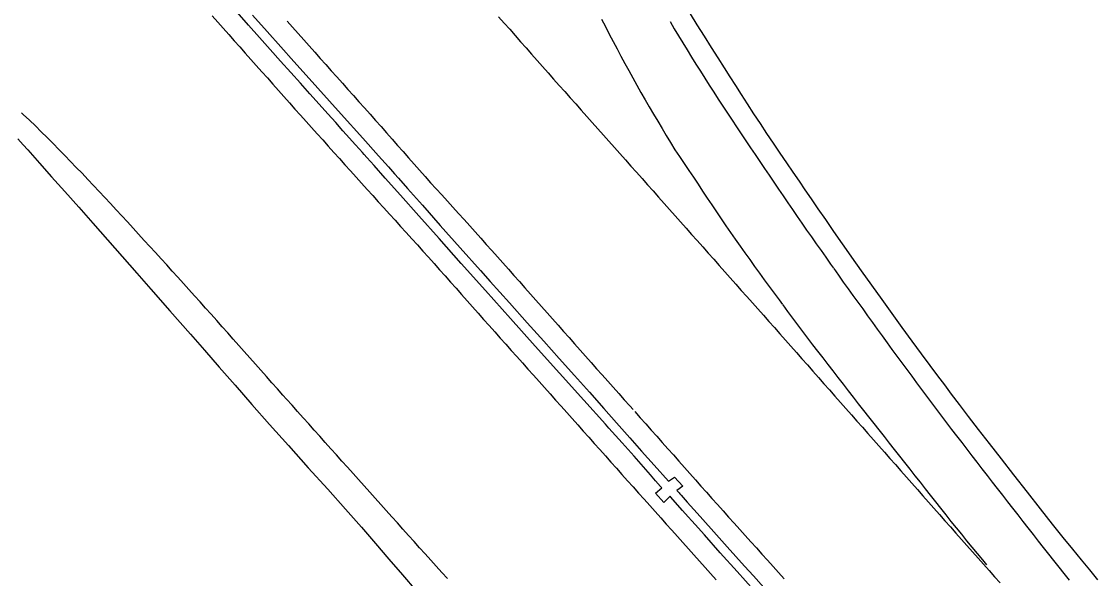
# Model space of a CAD drawing. Extents: x 1948091 to 1975253, y 787267 to 823306.
# Drawn here: x 1967189.4 to 1967513, y 800657.3 to 800824.7 of the extents above; entities that cross this region are included whole.
import ezdxf

# ---------------------------------------------------------------- set-up
doc = ezdxf.new("R2010")
doc.units = 0
doc.layers.add('RD_EX_Pavement_Markings', color=7, linetype='Continuous')
doc.layers.add('RD_EX_Road', color=7, linetype='Continuous')

msp = doc.modelspace()

# ---------------------------------------------------------------- linework, layer by layer
at = {"layer": 'RD_EX_Pavement_Markings'}
for points in [[(1967246.74, 800826.4), (1967248.4, 800824.53), (1967250.06, 800822.66), (1967251.71, 800820.79), (1967253.37, 800818.92), (1967255.03, 800817.05), (1967256.69, 800815.19), (1967258.35, 800813.32), (1967260.02, 800811.45), (1967261.68, 800809.59), (1967263.34, 800807.72), (1967265, 800805.85), (1967266.66, 800803.99), (1967268.32, 800802.12), (1967269.99, 800800.25), (1967271.65, 800798.39), (1967273.31, 800796.52), (1967274.97, 800794.65), (1967276.64, 800792.79), (1967278.31, 800790.93), (1967279.98, 800789.08), (1967281.65, 800787.22), (1967283.32, 800785.36), (1967285, 800783.5), (1967286.67, 800781.64), (1967288.34, 800779.78), (1967290.01, 800777.93), (1967291.68, 800776.07), (1967293.35, 800774.21), (1967295.02, 800772.35), (1967296.69, 800770.49), (1967298.37, 800768.64), (1967300.05, 800766.79), (1967301.73, 800764.94), (1967303.41, 800763.09), (1967305.09, 800761.24), (1967306.76, 800759.39), (1967308.44, 800757.54), (1967310.12, 800755.69), (1967311.8, 800753.83), (1967313.47, 800751.97), (1967315.13, 800750.1), (1967316.78, 800748.23), (1967318.44, 800746.36), (1967320.1, 800744.49), (1967321.76, 800742.62), (1967323.41, 800740.75), (1967325.07, 800738.88), (1967326.73, 800737.01), (1967328.38, 800735.14), (1967330.04, 800733.27), (1967331.71, 800731.41), (1967333.37, 800729.54), (1967335.04, 800727.68), (1967336.7, 800725.82), (1967338.37, 800723.96), (1967340.03, 800722.09), (1967341.7, 800720.23), (1967343.36, 800718.37), (1967345.03, 800716.5), (1967346.69, 800714.64), (1967348.36, 800712.78), (1967350.02, 800710.91), (1967351.68, 800709.05), (1967353.35, 800707.19), (1967355.01, 800705.32), (1967356.68, 800703.46), (1967358.34, 800701.59), (1967360, 800699.73), (1967361.66, 800697.86), (1967363.33, 800696), (1967364.99, 800694.13), (1967366.65, 800692.27), (1967368.31, 800690.4), (1967369.98, 800688.54), (1967371.64, 800686.67), (1967373.31, 800684.81), (1967374.97, 800682.95), (1967376.64, 800681.09), (1967378.31, 800679.23), (1967379.97, 800677.37), (1967381.64, 800675.51), (1967383.31, 800673.64), (1967384.98, 800671.78), (1967386.64, 800669.92), (1967388.31, 800668.06), (1967389.98, 800666.2), (1967391.63, 800664.33), (1967393.29, 800662.46), (1967394.95, 800660.59), (1967396.61, 800658.72), (1967398.26, 800656.85)], [(1967269.27, 800824.81), (1967270.93, 800822.95), (1967272.59, 800821.08), (1967274.26, 800819.22), (1967275.92, 800817.35), (1967277.58, 800815.49), (1967279.25, 800813.62), (1967280.91, 800811.76), (1967282.57, 800809.89), (1967284.24, 800808.02), (1967285.9, 800806.16), (1967287.56, 800804.29), (1967289.23, 800802.43), (1967290.89, 800800.56), (1967292.55, 800798.7), (1967294.22, 800796.83), (1967295.87, 800794.96), (1967297.53, 800793.09), (1967299.18, 800791.21), (1967300.83, 800789.34), (1967302.49, 800787.46), (1967304.14, 800785.59), (1967305.79, 800783.72), (1967307.44, 800781.84), (1967309.1, 800779.97), (1967310.75, 800778.1), (1967312.43, 800776.25), (1967314.11, 800774.4), (1967315.79, 800772.55), (1967317.47, 800770.7), (1967319.15, 800768.85), (1967320.83, 800767), (1967322.51, 800765.15), (1967324.19, 800763.3), (1967325.87, 800761.45), (1967327.53, 800759.58), (1967329.19, 800757.71), (1967330.85, 800755.84), (1967332.51, 800753.97), (1967334.17, 800752.11), (1967335.83, 800750.24), (1967337.48, 800748.37), (1967339.14, 800746.5), (1967340.8, 800744.63), (1967342.46, 800742.76), (1967344.12, 800740.89), (1967345.78, 800739.02), (1967347.44, 800737.16), (1967349.1, 800735.29), (1967350.76, 800733.42), (1967352.41, 800731.55), (1967354.07, 800729.68), (1967355.73, 800727.81), (1967357.39, 800725.95), (1967359.05, 800724.08), (1967360.71, 800722.21), (1967362.37, 800720.34), (1967364.03, 800718.48), (1967365.69, 800716.61), (1967367.35, 800714.74), (1967369.01, 800712.87), (1967370.67, 800711.01), (1967372.33, 800709.14), (1967373.32, 800708.02)], [(1967332.88, 800826.1), (1967334.55, 800824.24), (1967336.21, 800822.37), (1967337.86, 800820.49), (1967339.51, 800818.62), (1967341.17, 800816.75), (1967342.82, 800814.87), (1967344.47, 800813), (1967346.13, 800811.13), (1967347.78, 800809.26), (1967349.43, 800807.38), (1967351.09, 800805.51), (1967352.75, 800803.64), (1967354.41, 800801.77), (1967356.07, 800799.91), (1967357.73, 800798.04), (1967359.39, 800796.18), (1967361.06, 800794.31), (1967362.72, 800792.44), (1967364.38, 800790.58), (1967366.04, 800788.71), (1967367.7, 800786.85), (1967369.37, 800784.98), (1967371.03, 800783.12), (1967372.69, 800781.25), (1967374.35, 800779.38), (1967376.01, 800777.52), (1967377.67, 800775.65), (1967379.33, 800773.78), (1967380.99, 800771.91), (1967382.65, 800770.04), (1967384.31, 800768.18), (1967385.97, 800766.31), (1967387.63, 800764.44), (1967389.28, 800762.57), (1967390.94, 800760.7), (1967392.6, 800758.83), (1967394.26, 800756.96), (1967395.92, 800755.1), (1967397.58, 800753.23), (1967399.24, 800751.36), (1967400.9, 800749.49), (1967402.56, 800747.62), (1967404.22, 800745.75), (1967405.87, 800743.88), (1967407.53, 800742.01), (1967409.19, 800740.15), (1967410.85, 800738.28), (1967412.51, 800736.41), (1967414.16, 800734.54), (1967415.82, 800732.67), (1967417.48, 800730.8), (1967419.14, 800728.93), (1967420.8, 800727.06), (1967422.46, 800725.19), (1967424.11, 800723.32), (1967425.77, 800721.45), (1967427.42, 800719.58), (1967429.07, 800717.71), (1967430.73, 800715.83), (1967432.38, 800713.96), (1967434.04, 800712.09), (1967435.69, 800710.22), (1967437.35, 800708.34), (1967439, 800706.47), (1967440.65, 800704.6), (1967442.31, 800702.73), (1967443.96, 800700.85), (1967445.62, 800698.98), (1967447.27, 800697.11), (1967448.92, 800695.24), (1967450.58, 800693.37), (1967452.23, 800691.49), (1967453.89, 800689.62), (1967455.54, 800687.75), (1967457.2, 800685.88), (1967458.85, 800684), (1967460.5, 800682.13), (1967462.16, 800680.26), (1967463.81, 800678.39), (1967465.47, 800676.52), (1967467.12, 800674.64), (1967468.78, 800672.77), (1967470.43, 800670.9), (1967472.08, 800669.03), (1967473.74, 800667.15), (1967475.39, 800665.28), (1967477.05, 800663.41), (1967478.71, 800661.54), (1967480.36, 800659.67), (1967482.02, 800657.8), (1967483.68, 800655.93)], [(1967363.86, 800825.38), (1967364.99, 800823.15), (1967366.16, 800820.94), (1967367.33, 800818.73), (1967368.5, 800816.52), (1967369.68, 800814.31), (1967370.88, 800812.12), (1967372.07, 800809.93), (1967373.27, 800807.73), (1967374.47, 800805.54), (1967375.67, 800803.35), (1967376.91, 800801.18), (1967378.19, 800799.03), (1967379.46, 800796.88), (1967380.74, 800794.73), (1967382.02, 800792.58), (1967383.29, 800790.43), (1967384.57, 800788.28), (1967385.91, 800786.17), (1967387.3, 800784.09), (1967388.68, 800782.02), (1967390.07, 800779.94), (1967391.46, 800777.86), (1967392.85, 800775.78), (1967394.24, 800773.7), (1967395.62, 800771.63), (1967397.01, 800769.55), (1967398.4, 800767.47), (1967399.79, 800765.39), (1967401.18, 800763.31), (1967402.62, 800761.27), (1967404.07, 800759.23), (1967405.52, 800757.2), (1967406.96, 800755.16), (1967408.41, 800753.13), (1967409.86, 800751.09), (1967411.31, 800749.05), (1967412.76, 800747.02), (1967414.26, 800745.01), (1967415.75, 800743.01), (1967417.24, 800741), (1967418.23, 800739.67)], [(1967384.45, 800824.7), (1967385.71, 800822.54), (1967387, 800820.4), (1967388.3, 800818.27), (1967389.61, 800816.14), (1967390.91, 800814), (1967392.22, 800811.87), (1967393.56, 800809.76), (1967394.9, 800807.65), (1967396.23, 800805.54), (1967397.57, 800803.43), (1967398.95, 800801.34), (1967400.33, 800799.26), (1967401.7, 800797.17), (1967403.08, 800795.08), (1967404.45, 800793), (1967405.83, 800790.91), (1967407.21, 800788.83), (1967408.61, 800786.76), (1967410.01, 800784.69), (1967411.41, 800782.61), (1967412.81, 800780.54), (1967414.21, 800778.47), (1967415.61, 800776.4), (1967417.02, 800774.34), (1967418.44, 800772.28), (1967419.85, 800770.22), (1967421.27, 800768.16), (1967422.68, 800766.1), (1967424.1, 800764.04), (1967425.51, 800761.98), (1967426.96, 800759.94), (1967428.4, 800757.9), (1967429.84, 800755.86), (1967431.28, 800753.82), (1967432.73, 800751.78), (1967433.56, 800750.6)], [(1967268.04, 800712.39), (1967266.37, 800714.26), (1967264.71, 800716.13), (1967263.05, 800717.99), (1967261.39, 800719.86), (1967259.73, 800721.73), (1967258.07, 800723.6), (1967256.41, 800725.47), (1967254.75, 800727.33), (1967253.09, 800729.2), (1967251.43, 800731.07), (1967249.77, 800732.94), (1967248.11, 800734.81), (1967246.45, 800736.68), (1967244.78, 800738.53), (1967243.11, 800740.39), (1967241.43, 800742.25), (1967239.76, 800744.11), (1967238.09, 800745.96), (1967236.42, 800747.82), (1967234.74, 800749.68), (1967233.07, 800751.54), (1967231.4, 800753.39), (1967229.71, 800755.23), (1967228.02, 800757.07), (1967226.32, 800758.91), (1967224.63, 800760.76), (1967222.94, 800762.6), (1967221.25, 800764.44), (1967219.56, 800766.28), (1967217.87, 800768.12), (1967216.17, 800769.94), (1967214.45, 800771.77), (1967212.74, 800773.59), (1967211.03, 800775.41), (1967209.32, 800777.23), (1967207.61, 800779.06), (1967205.88, 800780.86), (1967204.14, 800782.66), (1967202.41, 800784.46), (1967200.66, 800786.25), (1967198.9, 800788.02), (1967197.13, 800789.78), (1967195.36, 800791.55), (1967193.57, 800793.3), (1967191.76, 800795.02), (1967189.94, 800796.74), (1967189.41, 800797.24)], [(1967433.65, 800750.47), (1967435.09, 800748.43), (1967436.53, 800746.39), (1967437.98, 800744.35), (1967439.44, 800742.33), (1967440.91, 800740.3), (1967442.37, 800738.28), (1967443.83, 800736.25), (1967445.3, 800734.23), (1967446.76, 800732.2), (1967448.23, 800730.18), (1967449.69, 800728.15), (1967451.15, 800726.12), (1967452.64, 800724.11), (1967454.13, 800722.11), (1967455.62, 800720.1), (1967457.11, 800718.1), (1967458.6, 800716.09), (1967460.09, 800714.09), (1967461.58, 800712.08), (1967463.08, 800710.07), (1967464.57, 800708.07), (1967466.06, 800706.07), (1967467.58, 800704.08), (1967469.11, 800702.1), (1967470.63, 800700.12), (1967472.15, 800698.14), (1967473.67, 800696.16), (1967475.2, 800694.18), (1967476.72, 800692.2), (1967478.24, 800690.21), (1967479.78, 800688.24), (1967481.31, 800686.27), (1967482.85, 800684.3), (1967484.38, 800682.33), (1967485.92, 800680.35), (1967487.45, 800678.38), (1967488.99, 800676.41), (1967490.52, 800674.44), (1967492.06, 800672.46), (1967493.59, 800670.49), (1967495.14, 800668.53), (1967496.69, 800666.57), (1967498.24, 800664.61), (1967499.79, 800662.65), (1967501.34, 800660.69), (1967502.89, 800658.73), (1967504.44, 800656.77)], [(1967418.31, 800739.55), (1967419.8, 800737.55), (1967421.29, 800735.54), (1967422.78, 800733.54), (1967424.28, 800731.53), (1967425.77, 800729.53), (1967427.3, 800727.55), (1967428.83, 800725.58), (1967430.36, 800723.6), (1967431.88, 800721.62), (1967433.41, 800719.65), (1967434.94, 800717.67), (1967436.47, 800715.69), (1967438, 800713.72), (1967439.53, 800711.74), (1967441.06, 800709.76), (1967442.61, 800707.8), (1967444.15, 800705.84), (1967445.7, 800703.87), (1967447.24, 800701.91), (1967448.79, 800699.95), (1967450.33, 800697.98), (1967451.88, 800696.02), (1967453.42, 800694.06), (1967454.97, 800692.09), (1967456.51, 800690.13), (1967458.06, 800688.17), (1967459.61, 800686.21), (1967461.16, 800684.25), (1967462.7, 800682.28), (1967464.25, 800680.32), (1967465.8, 800678.36), (1967467.35, 800676.4), (1967468.89, 800674.44), (1967470.46, 800672.49), (1967472.04, 800670.56), (1967473.62, 800668.62), (1967475.21, 800666.69), (1967476.79, 800664.76), (1967478.38, 800662.83), (1967479.58, 800661.35)], [(1967317.49, 800657.25), (1967315.82, 800659.11), (1967314.15, 800660.96), (1967312.48, 800662.82), (1967310.8, 800664.67), (1967309.13, 800666.53), (1967307.46, 800668.39), (1967305.79, 800670.24), (1967304.12, 800672.1), (1967302.44, 800673.95), (1967300.77, 800675.81), (1967299.11, 800677.67), (1967297.44, 800679.54), (1967295.77, 800681.4), (1967294.11, 800683.26), (1967292.44, 800685.12), (1967290.77, 800686.98), (1967289.11, 800688.84), (1967287.44, 800690.7), (1967285.77, 800692.56), (1967284.1, 800694.42), (1967282.44, 800696.28), (1967280.77, 800698.15), (1967279.1, 800700.01), (1967277.44, 800701.87), (1967275.77, 800703.74), (1967274.11, 800705.6), (1967272.44, 800707.46), (1967270.78, 800709.32), (1967269.11, 800711.19), (1967268.04, 800712.39)], [(1967373.81, 800707.48), (1967375.47, 800705.61), (1967377.13, 800703.74), (1967378.79, 800701.87), (1967380.45, 800700.01), (1967382.11, 800698.14), (1967383.77, 800696.27), (1967385.43, 800694.4), (1967387.08, 800692.53), (1967388.74, 800690.66), (1967390.4, 800688.8), (1967392.06, 800686.93), (1967393.72, 800685.06), (1967395.38, 800683.19), (1967397.03, 800681.32), (1967398.7, 800679.46), (1967400.37, 800677.6), (1967402.04, 800675.74), (1967403.71, 800673.89), (1967405.38, 800672.03), (1967407.05, 800670.17), (1967408.73, 800668.31), (1967410.4, 800666.46), (1967412.07, 800664.6), (1967413.74, 800662.74), (1967415.41, 800660.88), (1967417.08, 800659.03), (1967418.74, 800657.16)]]:
    msp.add_lwpolyline(points, dxfattribs=at)
at = {"layer": 'RD_EX_Road'}
for points in [[(1967409.59, 800653.72), (1967404.58, 800659.33), (1967399.54, 800664.99), (1967394.78, 800670.35), (1967391.97, 800673.52), (1967391.03, 800674.58), (1967389.88, 800675.83), (1967388.18, 800677.68), (1967385.98, 800680.2), (1967384.68, 800681.72), (1967384.43, 800681.98), (1967382.57, 800680.15), (1967380.11, 800682.88), (1967381.95, 800684.52), (1967381.58, 800684.9), (1967380.05, 800686.66), (1967378.56, 800688.38), (1967377.12, 800690.04), (1967375.72, 800691.64), (1967373.6, 800694.03), (1967370.02, 800698.03), (1967366.03, 800702.48), (1967364.98, 800703.64), (1967358.47, 800710.87), (1967351.19, 800718.95), (1967343.84, 800727.14), (1967336.41, 800735.44), (1967328.9, 800743.84), (1967321.64, 800751.97), (1967314.97, 800759.45), (1967308.88, 800766.28), (1967303.37, 800772.46), (1967298.78, 800777.61), (1967295.42, 800781.38), (1967293.29, 800783.77), (1967292.41, 800784.76), (1967291.94, 800785.3), (1967291.06, 800786.28), (1967289.77, 800787.72), (1967288.08, 800789.61), (1967286.08, 800791.85), (1967283.89, 800794.3), (1967281.49, 800796.98), (1967278.89, 800799.88), (1967276.14, 800802.94), (1967273.3, 800806.12), (1967270.37, 800809.4), (1967267.33, 800812.79), (1967264.21, 800816.3), (1967260.98, 800819.91), (1967257.66, 800823.64), (1967254.24, 800827.47)], [(1967258.85, 800826.58), (1967263.25, 800821.69), (1967267.4, 800817.07), (1967271.32, 800812.7), (1967275.01, 800808.59), (1967278.55, 800804.63), (1967282.05, 800800.73), (1967285.49, 800796.89), (1967292.02, 800789.61), (1967296.8, 800784.27), (1967299.75, 800780.97), (1967301.56, 800778.93), (1967302.74, 800777.6), (1967305.46, 800774.53), (1967309.96, 800769.46), (1967315.34, 800763.41), (1967321.35, 800756.66), (1967327.39, 800749.9), (1967330.38, 800746.56), (1967336.14, 800740.13), (1967341.47, 800734.16), (1967346.45, 800728.58), (1967351.14, 800723.36), (1967355.67, 800718.3), (1967360.17, 800713.24), (1967364.52, 800708.36), (1967368.31, 800704.1)], [(1967390.49, 800826.97), (1967392.52, 800823.72), (1967394.68, 800820.3), (1967396.83, 800816.9), (1967398.84, 800813.74), (1967400.69, 800810.81), (1967402.41, 800808.11), (1967404.09, 800805.48), (1967405.84, 800802.75), (1967407.67, 800799.92), (1967409.57, 800796.99), (1967411.51, 800794.02), (1967413.48, 800791.05), (1967415.47, 800788.08), (1967417.47, 800785.12), (1967419.46, 800782.2), (1967421.37, 800779.4), (1967423.22, 800776.69), (1967425, 800774.09), (1967426.85, 800771.39), (1967428.9, 800768.41), (1967431.16, 800765.15), (1967433.62, 800761.61), (1967436.25, 800757.83), (1967438.8, 800754.2)], [(1967188.31, 800789.4), (1967189.92, 800787.59), (1967191.27, 800786.08)], [(1967191.27, 800786.08), (1967194.77, 800782.15), (1967198.45, 800778.02), (1967202.43, 800773.55), (1967206.6, 800768.85), (1967210.87, 800764.04), (1967215.23, 800759.11), (1967219.67, 800754.07), (1967224.08, 800749.07), (1967228.31, 800744.26), (1967234, 800737.77), (1967240.18, 800730.72), (1967244.39, 800725.91), (1967248.87, 800720.78), (1967253.62, 800715.34), (1967258.67, 800709.6), (1967264.02, 800703.56), (1967269.68, 800697.22), (1967275.65, 800690.58), (1967281.5, 800684.07), (1967286.82, 800678.09), (1967291.61, 800672.66), (1967295.87, 800667.76), (1967299.88, 800663.1), (1967303.95, 800658.36), (1967308.08, 800653.55)], [(1967438.8, 800754.2), (1967439.02, 800753.88), (1967441.93, 800749.76), (1967444.98, 800745.47), (1967448.08, 800741.13), (1967451.14, 800736.88), (1967454.16, 800732.72), (1967457.14, 800728.65), (1967459.97, 800724.8), (1967462.55, 800721.32), (1967464.87, 800718.2), (1967466.93, 800715.46), (1967469.02, 800712.7), (1967471.42, 800709.55), (1967474.12, 800706.01), (1967477.14, 800702.08), (1967480.43, 800697.81), (1967483.97, 800693.24), (1967487.76, 800688.38), (1967491.79, 800683.22), (1967495.76, 800678.17), (1967499.36, 800673.64), (1967502.59, 800669.61), (1967505.43, 800666.1), (1967508.05, 800662.9), (1967510.56, 800659.84), (1967512.98, 800656.9)], [(1967368.31, 800704.1), (1967372.33, 800699.58), (1967375.9, 800695.58), (1967379.65, 800691.38), (1967383.98, 800686.55), (1967385.81, 800687.77), (1967388.24, 800685.03), (1967386.45, 800683.73), (1967387.14, 800682.99), (1967387.42, 800682.67), (1967387.75, 800682.3), (1967389.59, 800680.24), (1967392.61, 800676.87), (1967396.78, 800672.23), (1967401.66, 800666.79), (1967406.84, 800661.02), (1967409.51, 800658.04), (1967414.92, 800651.98)]]:
    msp.add_lwpolyline(points, dxfattribs=at)

doc.saveas('drawing.dxf')
